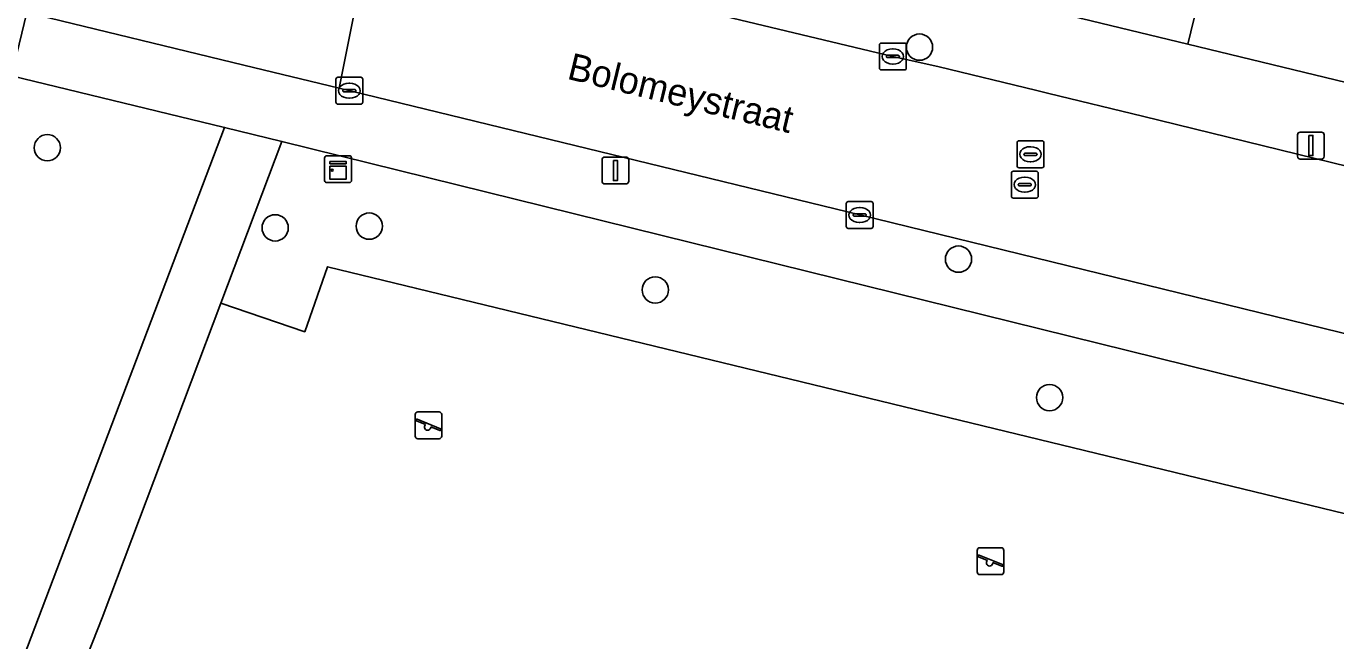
# Model space of a CAD drawing. Extents: x 162803 to 163818, y 381639 to 382475.
# Drawn here: x 163658.83 to 163707.57, y 381999.14 to 382022 of the extents above; entities that cross this region are included whole.
import ezdxf

# ---------------------------------------------------------------- set-up
doc = ezdxf.new("R2010")
doc.units = 0
for name, color, linetype in [('IMGEO_Boom', 7, 'Continuous'), ('IMGEO_Erf', 7, 'Continuous'), ('IMGEO_Groenvoorziening', 7, 'Continuous'), ('IMGEO_Kast', 7, 'Continuous'), ('IMGEO_Kolk', 7, 'Continuous'), ('IMGEO_Lichtmast', 7, 'Continuous'), ('IMGEO_Muur', 7, 'Continuous'), ('IMGEO_Openbare_ruimte_label', 7, 'Continuous'), ('IMGEO_Pand', 7, 'Continuous'), ('IMGEO_Rijbaan_lokaal_open', 7, 'Continuous'), ('IMGEO_Rioolput', 7, 'Continuous'), ('IMGEO_Speelvoorziening', 7, 'Continuous'), ('IMGEO_Voetpad_gesloten', 7, 'Continuous'), ('IMGEO_Voetpad_open', 7, 'Continuous')]:
    doc.layers.add(name, color=color, linetype=linetype)

msp = doc.modelspace()

# ---------------------------------------------------------------- linework, layer by layer
at = {"layer": 'IMGEO_Boom'}
for centre in [(163692.079, 382021.218), (163659.619, 382017.477), (163668.098, 382014.497), (163671.599, 382014.561), (163693.531, 382013.334), (163682.245, 382012.189), (163696.92, 382008.185)]:
    msp.add_circle(centre, 0.489, dxfattribs=at)
at = {"layer": 'IMGEO_Erf'}
msp.add_lwpolyline([(163716.219, 382042.912), (163717.95, 382042.495), (163719.308, 382048.131), (163721.678, 382047.643), (163723.103, 382053.527), (163709.32, 382056.904), (163708.422, 382053.255), (163705.732, 382053.917), (163697.972, 382022.317), (163698.108, 382022.284), (163699.256, 382027.029), (163703.216, 382026.071), (163702.069, 382021.326), (163714.623, 382018.287), (163715.794, 382023.148), (163716.064, 382024.268), (163712.109, 382025.22), (163713.509, 382031.036), (163717.465, 382030.084), (163718.867, 382035.901), (163714.769, 382036.887)], close=True, dxfattribs=at)
at = {"layer": 'IMGEO_Groenvoorziening'}
for points in [[(163666.215, 382018.231), (163658.284, 382020.151), (163654.772, 382021.002), (163651.195, 382006.406), (163646.249, 381986.222), (163652.952, 381983.328), (163659.287, 382000)], [(163668.349, 382017.714), (163666.081, 382011.701), (163669.198, 382010.634), (163670.04, 382013.049), (163673.37, 382012.241), (163708.747, 382003.658), (163708.889, 382004.149), (163710.701, 382003.715), (163713.974, 382006.444)]]:
    msp.add_lwpolyline(points, close=True, dxfattribs=at)
msp.add_lwpolyline([(163728.935, 382002.916), (163716.869, 382005.726), (163713.622, 382002.937), (163713.9, 382002.85), (163714.644, 382002.449), (163714.366, 382002.031), (163713.719, 382002.38), (163712.547, 382002.668), (163710.81, 382003.157), (163708.747, 382003.658), (163673.37, 382012.241), (163670.04, 382013.049), (163669.198, 382010.634), (163666.081, 382011.701), (163661.664, 382000), (163654.948, 381983.029)], dxfattribs=at)
at = {"layer": 'IMGEO_Kast'}
for p, q in [((163669.94, 382016.253), (163669.94, 382017.094)), ((163669.94, 382017.094), (163669.94, 382016.253)), ((163670.015, 382017.178), (163670.856, 382017.178)), ((163670.856, 382017.178), (163670.015, 382017.178)), ((163670.94, 382017.103), (163670.94, 382016.262)), ((163670.94, 382016.262), (163670.94, 382017.103)), ((163670.865, 382016.178), (163670.024, 382016.178)), ((163670.024, 382016.178), (163670.865, 382016.178))]:
    msp.add_line(p, q, dxfattribs=at)
for points in [[(163670.135, 382016.968), (163670.735, 382016.968), (163670.735, 382016.883), (163670.135, 382016.883), (163670.135, 382016.968)], [(163670.135, 382016.793), (163670.735, 382016.793), (163670.735, 382016.304), (163670.135, 382016.304), (163670.135, 382016.793)]]:
    msp.add_lwpolyline(points, dxfattribs=at)
msp.add_circle((163670.219, 382016.642), 0.0377, dxfattribs=at)
for centre, start, end in [((163670.018, 382017.1), 92.4484, 184.2845), ((163670.018, 382017.1), 92.4484, 184.2845), ((163670.862, 382017.1), 2.4484, 94.2845), ((163670.862, 382017.1), 2.4484, 94.2845), ((163670.018, 382016.256), 182.4484, 274.2845), ((163670.018, 382016.256), 182.4484, 274.2845), ((163670.862, 382016.256), 272.4484, 4.2845), ((163670.862, 382016.256), 272.4484, 4.2845)]:
    msp.add_arc(centre, 0.0779, start, end, dxfattribs=at)
at = {"layer": 'IMGEO_Kolk'}
for p, q in [((163690.586, 382020.444), (163690.586, 382021.296)), ((163690.661, 382021.37), (163691.513, 382021.37)), ((163691.587, 382021.296), (163691.587, 382020.444)), ((163690.845, 382020.864), (163690.845, 382020.876)), ((163691.283, 382020.827), (163690.885, 382020.827)), ((163690.888, 382020.913), (163691.286, 382020.913)), ((163691.074, 382021.15), (163691.099, 382021.15)), ((163691.329, 382020.876), (163691.329, 382020.864)), ((163691.513, 382020.37), (163690.661, 382020.37)), ((163691.097, 382020.59), (163691.072, 382020.59)), ((163670.358, 382019.171), (163670.358, 382020.023)), ((163670.433, 382020.097), (163671.285, 382020.097)), ((163670.846, 382019.877), (163670.871, 382019.877)), ((163671.359, 382020.023), (163671.359, 382019.171)), ((163670.617, 382019.591), (163670.617, 382019.603)), ((163671.055, 382019.554), (163670.657, 382019.554)), ((163670.66, 382019.64), (163671.058, 382019.64)), ((163670.869, 382019.317), (163670.844, 382019.317)), ((163671.101, 382019.603), (163671.101, 382019.591)), ((163671.285, 382019.097), (163670.433, 382019.097)), ((163689.353, 382014.549), (163689.353, 382015.401)), ((163689.428, 382015.475), (163690.28, 382015.475)), ((163690.354, 382015.401), (163690.354, 382014.549)), ((163689.612, 382014.969), (163689.612, 382014.981)), ((163690.05, 382014.932), (163689.652, 382014.932)), ((163689.655, 382015.018), (163690.053, 382015.018)), ((163689.841, 382015.255), (163689.866, 382015.255)), ((163690.096, 382014.981), (163690.096, 382014.969)), ((163690.28, 382014.475), (163689.428, 382014.475)), ((163689.864, 382014.695), (163689.839, 382014.695))]:
    msp.add_line(p, q, dxfattribs=at)
for points in [[(163690.586, 382020.444), (163690.586, 382021.296)], [(163690.661, 382021.37), (163691.513, 382021.37)], [(163691.587, 382021.296), (163691.587, 382020.444)], [(163691.513, 382020.37), (163690.661, 382020.37)], [(163670.358, 382019.171), (163670.358, 382020.023)], [(163670.433, 382020.097), (163671.285, 382020.097)], [(163671.359, 382020.023), (163671.359, 382019.171)], [(163671.285, 382019.097), (163670.433, 382019.097)], [(163689.353, 382014.549), (163689.353, 382015.401)], [(163689.428, 382015.475), (163690.28, 382015.475)], [(163690.354, 382015.401), (163690.354, 382014.549)], [(163690.28, 382014.475), (163689.428, 382014.475)]]:
    msp.add_lwpolyline(points, dxfattribs=at)
for centre, radius, start, end in [((163690.663, 382021.294), 0.0765, 91.552, 178.448), ((163690.663, 382021.294), 0.0765, 91.552, 178.448), ((163691.511, 382021.294), 0.0765, 1.552, 88.448), ((163691.511, 382021.294), 0.0765, 1.552, 88.448), ((163690.885, 382020.873), 0.0403, 85.8775, 175.7526), ((163690.882, 382020.863), 0.0366, 178.938, 274.7102), ((163691.286, 382020.87), 0.043, 264.8664, 352.4533), ((163691.29, 382020.875), 0.0386, 1.7309, 96.639), ((163690.663, 382020.446), 0.0765, 181.552, 268.448), ((163690.663, 382020.446), 0.0765, 181.552, 268.448), ((163691.511, 382020.446), 0.0765, 271.552, 358.448), ((163691.511, 382020.446), 0.0765, 271.552, 358.448), ((163670.435, 382020.021), 0.0765, 91.552, 178.448), ((163670.435, 382020.021), 0.0765, 91.552, 178.448), ((163671.283, 382020.021), 0.0765, 1.552, 88.448), ((163671.283, 382020.021), 0.0765, 1.552, 88.448), ((163670.657, 382019.6), 0.0403, 85.8775, 175.7526), ((163670.654, 382019.59), 0.0366, 178.938, 274.7102), ((163671.058, 382019.597), 0.043, 264.8664, 352.4533), ((163671.062, 382019.602), 0.0386, 1.7309, 96.639), ((163670.435, 382019.173), 0.0765, 181.552, 268.448), ((163670.435, 382019.173), 0.0765, 181.552, 268.448), ((163671.283, 382019.173), 0.0765, 271.552, 358.448), ((163671.283, 382019.173), 0.0765, 271.552, 358.448), ((163689.43, 382015.399), 0.0765, 91.552, 178.448), ((163689.43, 382015.399), 0.0765, 91.552, 178.448), ((163690.278, 382015.399), 0.0765, 1.552, 88.448), ((163690.278, 382015.399), 0.0765, 1.552, 88.448), ((163689.652, 382014.978), 0.0403, 85.8775, 175.7526), ((163689.649, 382014.968), 0.0366, 178.938, 274.7102), ((163690.053, 382014.975), 0.043, 264.8664, 352.4533), ((163690.057, 382014.98), 0.0386, 1.7309, 96.639), ((163689.43, 382014.551), 0.0765, 181.552, 268.448), ((163689.43, 382014.551), 0.0765, 181.552, 268.448), ((163690.278, 382014.551), 0.0765, 271.552, 358.448), ((163690.278, 382014.551), 0.0765, 271.552, 358.448)]:
    msp.add_arc(centre, radius, start, end, dxfattribs=at)
for centre, major_axis, ratio, start_param, end_param in [((163691.073, 382020.87), (-0.387, 0.002), 0.722429, 4.712389, 7.853982), ((163691.098, 382020.87), (-0.39, 0.002), 0.717154, 1.570796, 4.712389), ((163670.845, 382019.597), (-0.387, 0.002), 0.722429, 4.712389, 7.853982), ((163670.87, 382019.597), (-0.39, 0.002), 0.717154, 1.570796, 4.712389), ((163689.84, 382014.975), (-0.387, 0.002), 0.722429, 4.712389, 7.853982), ((163689.865, 382014.975), (-0.39, 0.002), 0.717154, 1.570796, 4.712389)]:
    msp.add_ellipse(centre, major_axis=major_axis, ratio=ratio, start_param=start_param, end_param=end_param, dxfattribs=at)
at = {"layer": 'IMGEO_Lichtmast'}
for p, q in [((163706.148, 382017.157), (163706.148, 382017.957)), ((163706.148, 382017.957), (163706.148, 382017.157)), ((163706.248, 382018.057), (163707.038, 382018.057)), ((163707.038, 382018.057), (163706.248, 382018.057)), ((163707.138, 382017.957), (163707.138, 382017.157)), ((163707.138, 382017.157), (163707.138, 382017.957)), ((163680.265, 382016.229), (163680.265, 382017.029)), ((163680.265, 382017.029), (163680.265, 382016.229)), ((163680.365, 382017.129), (163681.155, 382017.129)), ((163681.155, 382017.129), (163680.365, 382017.129)), ((163681.255, 382017.029), (163681.255, 382016.229)), ((163681.255, 382016.229), (163681.255, 382017.029)), ((163707.038, 382017.057), (163706.248, 382017.057)), ((163706.248, 382017.057), (163707.038, 382017.057)), ((163681.155, 382016.129), (163680.365, 382016.129)), ((163680.365, 382016.129), (163681.155, 382016.129))]:
    msp.add_line(p, q, dxfattribs=at)
for points in [[(163706.568, 382017.932), (163706.718, 382017.932), (163706.718, 382017.182), (163706.568, 382017.182), (163706.568, 382017.932)], [(163680.685, 382017.004), (163680.835, 382017.004), (163680.835, 382016.254), (163680.685, 382016.254), (163680.685, 382017.004)]]:
    msp.add_lwpolyline(points, dxfattribs=at)
for centre, start, end in [((163706.248, 382017.957), 90, 180), ((163706.248, 382017.957), 90, 180), ((163707.038, 382017.957), 0, 90), ((163707.038, 382017.957), 360, 90), ((163680.365, 382017.029), 90, 180), ((163680.365, 382017.029), 90, 180), ((163681.155, 382017.029), 0, 90), ((163681.155, 382017.029), 360, 90), ((163706.248, 382017.157), 180, 270), ((163706.248, 382017.157), 180, 270), ((163707.038, 382017.157), 270, 0), ((163707.038, 382017.157), 270, 0), ((163680.365, 382016.229), 180, 270), ((163680.365, 382016.229), 180, 270), ((163681.155, 382016.229), 270, 0), ((163681.155, 382016.229), 270, 0)]:
    msp.add_arc(centre, 0.1, start, end, dxfattribs=at)
at = {"layer": 'IMGEO_Muur'}
msp.add_lwpolyline([(163702.069, 382021.326), (163714.623, 382018.287)], dxfattribs=at)
at = {"layer": 'IMGEO_Pand'}
msp.add_lwpolyline([(163699.256, 382027.029), (163698.108, 382022.284), (163702.069, 382021.326), (163703.216, 382026.071)], close=True, dxfattribs=at)
at = {"layer": 'IMGEO_Rijbaan_lokaal_open'}
msp.add_lwpolyline([(163666.105, 382033.068), (163661.662, 382034.118), (163661.436, 382033.227), (163661.402, 382033.088), (163660.724, 382030.17), (163659.812, 382026.002), (163658.854, 382022.502), (163666.928, 382020.549), (163670.479, 382019.69), (163671.65, 382025.532), (163669.583, 382026.068)], dxfattribs=at)
msp.add_lwpolyline([(163700.373, 382018.649), (163696.893, 382019.494), (163696.4, 382019.614), (163692.815, 382020.484), (163691.087, 382020.869), (163672.041, 382025.43), (163671.65, 382025.532), (163670.479, 382019.69), (163689.854, 382014.976), (163718.389, 382007.999), (163720.727, 382007.439), (163726.877, 382005.867), (163728.467, 382005.464), (163729.884, 382011.377), (163728.699, 382011.681), (163725.348, 382012.544), (163724.844, 382012.666), (163722.135, 382013.324)], close=True, dxfattribs=at)
at = {"layer": 'IMGEO_Rioolput'}
for p, q in [((163695.709, 382016.808), (163695.709, 382017.66)), ((163695.784, 382017.734), (163696.636, 382017.734)), ((163696.011, 382017.277), (163696.409, 382017.277)), ((163696.197, 382017.514), (163696.222, 382017.514)), ((163696.71, 382017.66), (163696.71, 382016.808)), ((163695.968, 382017.228), (163695.968, 382017.24)), ((163696.406, 382017.191), (163696.008, 382017.191)), ((163696.22, 382016.954), (163696.195, 382016.954)), ((163696.452, 382017.24), (163696.452, 382017.228)), ((163695.497, 382015.678), (163695.497, 382016.53)), ((163695.572, 382016.604), (163696.424, 382016.604)), ((163696.636, 382016.734), (163695.784, 382016.734)), ((163695.985, 382016.384), (163696.01, 382016.384)), ((163696.498, 382016.53), (163696.498, 382015.678)), ((163695.756, 382016.098), (163695.756, 382016.11)), ((163696.194, 382016.061), (163695.796, 382016.061)), ((163695.799, 382016.147), (163696.197, 382016.147)), ((163696.008, 382015.824), (163695.983, 382015.824)), ((163696.24, 382016.11), (163696.24, 382016.098)), ((163696.424, 382015.604), (163695.572, 382015.604))]:
    msp.add_line(p, q, dxfattribs=at)
for points in [[(163695.709, 382016.808), (163695.709, 382017.66)], [(163695.784, 382017.734), (163696.636, 382017.734)], [(163696.71, 382017.66), (163696.71, 382016.808)], [(163695.497, 382015.678), (163695.497, 382016.53)], [(163695.572, 382016.604), (163696.424, 382016.604)], [(163696.636, 382016.734), (163695.784, 382016.734)], [(163696.498, 382016.53), (163696.498, 382015.678)], [(163696.424, 382015.604), (163695.572, 382015.604)]]:
    msp.add_lwpolyline(points, dxfattribs=at)
for centre, radius, start, end in [((163695.786, 382017.658), 0.0765, 91.552, 178.448), ((163695.786, 382017.658), 0.0765, 91.552, 178.448), ((163696.008, 382017.237), 0.0403, 85.8775, 175.7526), ((163696.413, 382017.239), 0.0386, 1.7309, 96.639), ((163696.634, 382017.658), 0.0765, 1.552, 88.448), ((163696.634, 382017.658), 0.0765, 1.552, 88.448), ((163695.786, 382016.81), 0.0765, 181.552, 268.448), ((163695.786, 382016.81), 0.0765, 181.552, 268.448), ((163696.005, 382017.227), 0.0366, 178.938, 274.7102), ((163696.409, 382017.234), 0.043, 264.8664, 352.4533), ((163696.634, 382016.81), 0.0765, 271.552, 358.448), ((163696.634, 382016.81), 0.0765, 271.552, 358.448), ((163695.574, 382016.528), 0.0765, 91.552, 178.448), ((163695.574, 382016.528), 0.0765, 91.552, 178.448), ((163696.422, 382016.528), 0.0765, 1.552, 88.448), ((163696.422, 382016.528), 0.0765, 1.552, 88.448), ((163695.796, 382016.107), 0.0403, 85.8775, 175.7526), ((163695.793, 382016.097), 0.0366, 178.938, 274.7102), ((163696.197, 382016.104), 0.043, 264.8664, 352.4533), ((163696.201, 382016.109), 0.0386, 1.7309, 96.639), ((163695.574, 382015.68), 0.0765, 181.552, 268.448), ((163695.574, 382015.68), 0.0765, 181.552, 268.448), ((163696.422, 382015.68), 0.0765, 271.552, 358.448), ((163696.422, 382015.68), 0.0765, 271.552, 358.448)]:
    msp.add_arc(centre, radius, start, end, dxfattribs=at)
for centre, major_axis, ratio, start_param, end_param in [((163696.196, 382017.234), (-0.387, 0.002), 0.722429, 4.712389, 7.853982), ((163696.221, 382017.234), (-0.39, 0.002), 0.717154, 1.570796, 4.712389), ((163695.984, 382016.104), (-0.387, 0.002), 0.722429, 4.712389, 7.853982), ((163696.009, 382016.104), (-0.39, 0.002), 0.717154, 1.570796, 4.712389)]:
    msp.add_ellipse(centre, major_axis=major_axis, ratio=ratio, start_param=start_param, end_param=end_param, dxfattribs=at)
at = {"layer": 'IMGEO_Speelvoorziening'}
for p, q in [((163673.309, 382006.753), (163673.309, 382007.553)), ((163673.309, 382007.553), (163673.309, 382006.753)), ((163673.409, 382007.653), (163674.199, 382007.653)), ((163674.199, 382007.653), (163673.409, 382007.653)), ((163674.299, 382007.553), (163674.299, 382006.753)), ((163674.299, 382006.753), (163674.299, 382007.553)), ((163673.692, 382007.181), (163673.353, 382007.318)), ((163673.378, 382007.378), (163674.254, 382007.025)), ((163674.23, 382006.965), (163673.89, 382007.102)), ((163674.199, 382006.653), (163673.409, 382006.653)), ((163673.409, 382006.653), (163674.199, 382006.653)), ((163694.226, 382001.702), (163694.226, 382002.502)), ((163694.226, 382002.502), (163694.226, 382001.702)), ((163694.609, 382002.13), (163694.27, 382002.267)), ((163694.295, 382002.327), (163695.171, 382001.974)), ((163694.326, 382002.602), (163695.116, 382002.602)), ((163695.116, 382002.602), (163694.326, 382002.602)), ((163695.216, 382002.502), (163695.216, 382001.702)), ((163695.216, 382001.702), (163695.216, 382002.502)), ((163695.147, 382001.914), (163694.807, 382002.051)), ((163695.116, 382001.602), (163694.326, 382001.602)), ((163694.326, 382001.602), (163695.116, 382001.602))]:
    msp.add_line(p, q, dxfattribs=at)
for centre, radius, start, end in [((163673.409, 382007.553), 0.1, 90, 180), ((163673.409, 382007.553), 0.1, 90, 180), ((163674.199, 382007.553), 0.1, 0, 90), ((163674.199, 382007.553), 0.1, 360, 90), ((163673.366, 382007.348), 0.0327, 68.078, 248.078), ((163673.771, 382007.091), 0.12, 130.9928, 5.1632), ((163673.409, 382006.753), 0.1, 180, 270), ((163673.409, 382006.753), 0.1, 180, 270), ((163674.199, 382006.753), 0.1, 270, 0), ((163674.199, 382006.753), 0.1, 270, 0), ((163674.242, 382006.995), 0.0327, 248.078, 68.078), ((163694.326, 382002.502), 0.1, 90, 180), ((163694.326, 382002.502), 0.1, 90, 180), ((163694.283, 382002.297), 0.0327, 68.078, 248.078), ((163695.116, 382002.502), 0.1, 0, 90), ((163695.116, 382002.502), 0.1, 360, 90), ((163694.326, 382001.702), 0.1, 180, 270), ((163694.326, 382001.702), 0.1, 180, 270), ((163694.688, 382002.04), 0.12, 130.9928, 5.1632), ((163695.116, 382001.702), 0.1, 270, 0), ((163695.116, 382001.702), 0.1, 270, 0), ((163695.159, 382001.944), 0.0327, 248.078, 68.078)]:
    msp.add_arc(centre, radius, start, end, dxfattribs=at)
at = {"layer": 'IMGEO_Voetpad_gesloten'}
for points in [[(163666.081, 382011.701), (163668.349, 382017.714), (163666.215, 382018.231), (163659.287, 382000), (163652.952, 381983.328)], [(163654.948, 381983.029), (163661.664, 382000), (163666.081, 382011.701)]]:
    msp.add_lwpolyline(points, dxfattribs=at)
at = {"layer": 'IMGEO_Voetpad_open'}
msp.add_lwpolyline([(163669.583, 382026.068), (163671.65, 382025.532), (163672.041, 382025.43), (163691.087, 382020.869), (163692.815, 382020.484), (163696.4, 382019.614), (163696.893, 382019.494), (163700.373, 382018.649), (163722.135, 382013.324), (163724.844, 382012.666), (163725.61, 382015.642), (163722.024, 382016.504), (163714.623, 382018.287), (163702.069, 382021.326), (163698.108, 382022.284)], dxfattribs=at)
msp.add_lwpolyline([(163689.854, 382014.976), (163670.479, 382019.69), (163666.928, 382020.549), (163658.854, 382022.502), (163658.284, 382020.151), (163666.215, 382018.231), (163668.349, 382017.714), (163713.974, 382006.444), (163714.576, 382006.296), (163716.275, 382005.874), (163716.869, 382005.726), (163728.935, 382002.916), (163729.319, 382005.259), (163728.467, 382005.464), (163726.877, 382005.867), (163720.727, 382007.439), (163718.389, 382007.999)], close=True, dxfattribs=at)

# ---------------------------------------------------------------- texts
at = {"layer": 'IMGEO_Openbare_ruimte_label'}
msp.add_text('Bolomeystraat', height=1, rotation=346.2835, dxfattribs=at).set_placement((163678.926, 382020.045))

doc.saveas('drawing.dxf')
